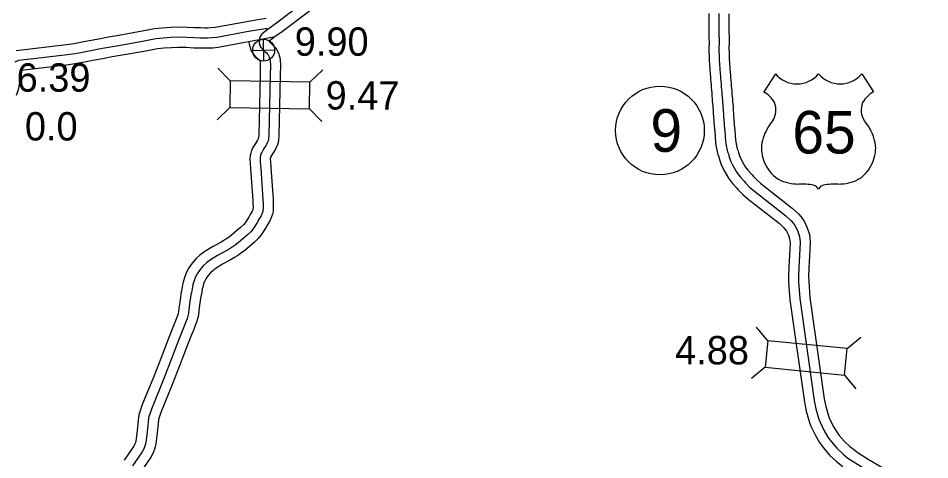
# Model space of a CAD drawing. Extents: x -83719 to 153526, y -11835 to 11446.
# Drawn here: x 1273.9 to 1726.4, y 1344.7 to 1563.8 of the extents above; entities that cross this region are included whole.
import ezdxf

# ---------------------------------------------------------------- set-up
doc = ezdxf.new("R2010")
doc.units = 0
for name, color, linetype in [('Level 10', 7, 'Continuous'), ('Level 15', 7, 'Continuous'), ('Level 20', 7, 'Continuous'), ('Level 22', 7, 'Continuous'), ('Level 25', 7, 'Continuous'), ('Level 26', 7, 'Continuous'), ('Level 27', 7, 'Continuous'), ('Level 58', 7, 'Continuous'), ('Level 59', 7, 'Continuous')]:
    doc.layers.add(name, color=color, linetype=linetype)

msp = doc.modelspace()

# ---------------------------------------------------------------- linework, layer by layer
at = {"layer": 'Level 10'}
for points in [[(1420.79, 1569.16), (1417.09, 1566.42), (1405.05, 1557.3), (1401.45, 1554.73)], [(1272.85, 1547.88), (1297.78, 1550.88), (1301.43, 1551.35), (1304.85, 1551.97), (1309.05, 1552.81), (1313.87, 1553.66), (1318.77, 1554.65), (1323.76, 1555.48), (1335.42, 1557.52), (1341.53, 1558.72), (1345.36, 1559.15), (1349.43, 1559.38), (1353.17, 1559.54), (1357.8, 1559.44), (1361.41, 1559.22), (1364.29, 1559.16), (1366.37, 1559.14), (1367.81, 1559.09), (1369.55, 1559.18), (1371.67, 1559.44), (1387.29, 1562.3), (1393.58, 1563.32), (1394.95, 1563.56), (1397, 1563.84)], [(1273.05, 1525.67), (1274.01, 1528.42), (1274.51, 1530.9), (1274.85, 1532.84), (1275.07, 1535.2), (1275.31, 1537.14), (1275.43, 1538.1), (1275.49, 1538.13), (1299.02, 1540.96), (1302.97, 1541.47), (1306.72, 1542.15), (1310.9, 1542.98), (1315.72, 1543.83), (1320.58, 1544.81), (1325.44, 1545.62), (1337.25, 1547.68), (1343.04, 1548.83), (1346.2, 1549.18), (1349.93, 1549.39), (1353.27, 1549.54), (1357.39, 1549.44), (1361, 1549.23), (1364.14, 1549.16), (1366.13, 1549.14), (1367.89, 1549.08), (1370.42, 1549.22), (1373.16, 1549.54), (1401.45, 1554.73)], [(1388.44, 1552.34), (1388.49, 1550.89), (1388.78, 1549.84), (1388.97, 1549.14), (1389.42, 1547.93), (1389.96, 1547.01), (1390.53, 1546.13), (1391.38, 1545.22), (1392.24, 1544.32), (1393.47, 1543.19), (1393.65, 1542.99), (1393.69, 1542.93), (1393.78, 1542.77), (1393.83, 1542.65), (1393.93, 1542.32), (1394, 1542.11), (1394, 1542.09), (1394.07, 1540.57), (1393.97, 1535.57), (1393.62, 1520.61), (1393.28, 1506.02), (1393.21, 1504.71), (1393.09, 1504.32), (1392.95, 1503.95), (1392.67, 1503.39), (1391.61, 1501.75), (1390.36, 1499.63), (1389.64, 1498.2), (1389.35, 1496.9), (1389.05, 1495.65), (1388.94, 1493.66), (1389.06, 1492.07), (1389.26, 1489.14), (1390.36, 1473.6), (1390.42, 1471.57), (1390.44, 1470.46), (1390.44, 1469.62), (1390.42, 1469.27), (1390.27, 1468.8), (1389.98, 1468.13), (1389, 1466.5), (1388.3, 1465.1), (1386.46, 1462.29), (1385.64, 1461.32), (1384.29, 1460.01), (1379.87, 1456.28), (1378.53, 1455.26), (1377.7, 1454.67), (1376.94, 1454.17), (1376.02, 1453.59), (1374.62, 1452.77), (1370.25, 1450.4), (1366.55, 1448.13), (1364.09, 1446.26), (1362.2, 1444.59), (1360.16, 1442.26), (1358.3, 1439.49), (1357.2, 1437.25), (1356.41, 1435.15), (1355.79, 1432.9), (1355.43, 1431.48), (1354.95, 1428.22)], [(1401.45, 1554.73), (1398.45, 1552.46), (1398.45, 1552.39), (1398.48, 1552.27), (1398.64, 1552.11), (1399.25, 1551.46), (1400.64, 1550.18), (1401.4, 1549.31), (1402.1, 1548.39), (1402.78, 1547.15), (1403.24, 1546.09), (1403.47, 1545.31), (1403.81, 1544.28), (1403.97, 1542.92), (1404.07, 1540.69), (1403.97, 1535.35), (1403.62, 1520.38), (1403.28, 1505.63), (1403.15, 1503.33), (1402.88, 1502.11), (1402.53, 1501.02), (1402.14, 1499.99), (1401.4, 1498.47), (1400.12, 1496.49), (1399.15, 1494.85), (1399.13, 1494.8), (1399.09, 1494.62), (1398.98, 1494.19), (1398.96, 1493.77), (1399.04, 1492.81), (1399.24, 1489.83), (1400.36, 1474.09), (1400.42, 1471.8), (1400.44, 1470.56), (1400.44, 1469.37), (1400.37, 1467.92), (1400.09, 1466.64), (1399.63, 1465.26), (1398.92, 1463.58), (1397.76, 1461.67), (1396.98, 1460.11), (1394.5, 1456.32), (1392.98, 1454.51), (1391.01, 1452.59), (1386.13, 1448.48), (1384.47, 1447.21), (1383.35, 1446.42), (1382.38, 1445.78), (1381.23, 1445.05), (1379.52, 1444.05), (1375.25, 1441.74), (1372.22, 1439.88), (1370.45, 1438.53), (1369.29, 1437.51), (1368.1, 1436.15), (1366.99, 1434.49), (1366.39, 1433.26), (1365.93, 1432.05), (1365.46, 1430.35), (1365.25, 1429.51), (1364.85, 1426.82)], [(1326.71, 1344.49), (1330.97, 1350.75), (1331.61, 1351.91), (1332.02, 1352.79), (1332.26, 1353.41), (1332.37, 1353.78), (1332.44, 1354.15), (1332.54, 1355.07), (1333.06, 1359.2), (1333.72, 1365.94), (1334.13, 1367.77), (1334.64, 1369.16), (1335.48, 1371.75), (1341.29, 1386.27), (1344.81, 1395.2), (1349.19, 1406.42), (1350.81, 1410.51), (1351.8, 1413.01), (1352.6, 1415.23), (1353.17, 1416.55), (1353.39, 1417.31), (1353.6, 1418.28), (1353.79, 1420.04), (1354.37, 1423.94), (1354.95, 1428.22)], [(1334.94, 1338.82), (1339.5, 1345.51), (1340.54, 1347.39), (1341.22, 1348.88), (1341.71, 1350.12), (1342.1, 1351.38), (1342.34, 1352.69), (1342.47, 1353.92), (1343, 1358.09), (1343.61, 1364.35), (1343.75, 1364.93), (1344.1, 1365.9), (1344.89, 1368.35), (1350.58, 1382.58), (1354.12, 1391.55), (1358.49, 1402.76), (1360.1, 1406.82), (1361.15, 1409.47), (1361.91, 1411.55), (1362.6, 1413.16), (1363.09, 1414.86), (1363.48, 1416.69), (1363.71, 1418.76), (1364.27, 1422.53), (1364.85, 1426.82)]]:
    msp.add_lwpolyline(points, dxfattribs=at)
at = {"layer": 'Level 15'}
for points in [[(1619.62, 1508.23), (1619.44, 1511.08), (1619.44, 1511.23), (1619.42, 1511.56), (1619.38, 1512.08), (1619.33, 1512.73), (1619.27, 1513.52), (1619.2, 1514.41), (1619.14, 1515.34), (1619.09, 1516.27), (1619.03, 1517.25), (1618.96, 1518.29), (1618.9, 1519.32), (1618.81, 1520.39), (1618.71, 1521.57), (1618.6, 1522.8), (1618.5, 1524.08), (1618.4, 1525.38), (1618.29, 1526.73), (1618.17, 1528.1), (1618.07, 1529.44), (1617.95, 1530.78), (1617.83, 1532.15), (1617.72, 1533.48), (1617.62, 1534.75), (1617.52, 1536.01), (1617.06, 1543.1), (1617.02, 1543.65), (1616.96, 1545.56), (1616.9, 1546.72), (1616.87, 1548.49), (1616.96, 1552.31), (1616.92, 1553.65), (1616.9, 1555.1), (1616.87, 1556.53), (1616.85, 1557.94), (1616.84, 1559.24), (1616.83, 1560.38), (1616.84, 1566.27)], [(1629.61, 1508.74), (1629.43, 1511.64), (1629.42, 1511.8), (1629.39, 1512.25), (1629.35, 1512.82), (1629.3, 1513.5), (1629.24, 1514.28), (1629.18, 1515.08), (1629.13, 1515.94), (1629.07, 1516.89), (1629.01, 1517.88), (1628.94, 1518.92), (1628.87, 1520.05), (1628.77, 1521.24), (1628.67, 1522.42), (1628.57, 1523.62), (1628.47, 1524.87), (1628.36, 1526.19), (1628.25, 1527.55), (1628.14, 1528.91), (1628.03, 1530.28), (1627.91, 1531.64), (1627.8, 1532.98), (1627.69, 1534.3), (1627.59, 1535.57), (1627.49, 1536.74), (1627.04, 1543.75), (1627.01, 1544.15), (1626.95, 1545.98), (1626.9, 1547.07), (1626.87, 1548.46), (1626.96, 1552.33), (1626.92, 1553.88), (1626.89, 1555.29), (1626.87, 1556.7), (1626.85, 1558.03), (1626.84, 1559.32), (1626.83, 1560.43), (1626.84, 1566.02)], [(1619.62, 1508.23), (1619.77, 1504.46), (1620.23, 1500.61), (1621.22, 1496.15), (1621.64, 1495.06), (1621.87, 1494.16), (1622.89, 1491.23), (1624.14, 1488.46), (1626.39, 1484.55), (1628.4, 1481.89), (1630.45, 1479.76), (1631.11, 1478.93), (1633.55, 1476.42), (1636.28, 1474.13), (1651.54, 1462.11)], [(1629.61, 1508.74), (1629.75, 1505.24), (1630.1, 1502.29), (1630.82, 1499.04), (1631.19, 1498.07), (1631.45, 1497.04), (1632.19, 1494.94), (1633.05, 1493.02), (1634.74, 1490.08), (1636.02, 1488.4), (1637.98, 1486.36), (1638.63, 1485.54), (1640.37, 1483.75), (1642.59, 1481.88), (1658.06, 1469.67)], [(1658.06, 1469.67), (1661.15, 1466.8), (1662.39, 1465.39), (1663.86, 1463.45), (1665.59, 1459.78), (1666.59, 1456.51), (1667.03, 1452.95), (1666.92, 1448.97), (1666.41, 1439.97), (1666.25, 1435.89), (1666.27, 1433.16), (1666.87, 1425.25)], [(1651.54, 1462.11), (1653.96, 1459.83), (1654.65, 1459.04), (1655.26, 1458.25), (1656.24, 1456.17), (1656.77, 1454.41), (1657.02, 1452.46), (1656.93, 1449.39), (1656.43, 1440.45), (1656.25, 1436.07), (1656.27, 1432.75), (1656.92, 1424.17)], [(1656.92, 1424.17), (1664.12, 1373.24)], [(1666.87, 1425.25), (1673.96, 1375.03)], [(1664.12, 1373.24), (1664.98, 1368.85), (1666.59, 1363.2), (1667.33, 1361.41), (1669.61, 1356.72), (1671.66, 1353.26), (1673.6, 1350.63), (1676.6, 1347.03), (1680.04, 1343.8), (1683.19, 1341.47)], [(1673.96, 1375.03), (1674.71, 1371.19), (1676.05, 1366.49), (1676.45, 1365.52), (1678.42, 1361.46), (1680, 1358.79), (1681.47, 1356.8), (1683.89, 1353.9), (1686.71, 1351.25), (1688.58, 1349.95)], [(1688.58, 1349.95), (1690.8, 1348.24), (1695.8, 1345.11), (1726.37, 1326.93)]]:
    msp.add_lwpolyline(points, dxfattribs=at)
at = {"layer": 'Level 20'}
for p, q in [((1379.12, 1532.73), (1372.99, 1539.05)), ((1418.71, 1532.11), (1425.03, 1538.23)), ((1378.91, 1519.53), (1372.59, 1513.41)), ((1418.5, 1518.91), (1424.63, 1512.59)), ((1645.98, 1403.78), (1640.4, 1410.57)), ((1685.4, 1399.93), (1692.19, 1405.51)), ((1644.7, 1390.64), (1637.9, 1385.05)), ((1684.11, 1386.79), (1689.7, 1379.99))]:
    msp.add_line(p, q, dxfattribs=at)
for points in [[(1418.71, 1532.11), (1379.12, 1532.73), (1378.91, 1519.53), (1418.5, 1518.91)], [(1644.7, 1390.64), (1684.11, 1386.79), (1685.4, 1399.93), (1645.98, 1403.78)]]:
    msp.add_lwpolyline(points, close=True, dxfattribs=at)
at = {"layer": 'Level 22'}
for p, q in [((1649.73, 1536.27), (1643.96, 1527.35)), ((1692.62, 1536.27), (1698.39, 1527.35))]:
    msp.add_line(p, q, dxfattribs=at)
for centre, radius, start, end in [((1660.47, 1545.31), 14.04, 220.075, 319.6701), ((1681.88, 1545.31), 14.04, 220.3299, 319.925), ((1636.42, 1514.4), 14.99, 30.7809, 59.9883), ((1705.93, 1514.4), 14.99, 120.0117, 149.2191), ((1639.72, 1518.35), 10.28, 328.8105, 21.2108), ((1702.63, 1518.35), 10.28, 158.7892, 211.1895), ((1666.59, 1497.29), 23.97, 138.9565, 162.6913), ((1675.76, 1497.29), 23.97, 17.3087, 41.0435), ((1658.67, 1499.25), 15.84, 160.9576, 197.3819), ((1683.68, 1499.25), 15.84, 342.6181, 19.0424), ((1661.25, 1499.3), 18.33, 195.1074, 237.1312), ((1681.1, 1499.3), 18.33, 302.8688, 344.8926), ((1661.59, 1505.07), 23.53, 244.0771, 269.5779), ((1662.14, 1438.43), 43.11, 81.1942, 90.9539), ((1667.53, 1477.08), 4.13, 28.0342, 72.9864), ((1674.82, 1477.08), 4.13, 107.0136, 151.9658), ((1680.21, 1438.43), 43.11, 89.0461, 98.8058), ((1680.76, 1505.07), 23.53, 270.4221, 295.9229)]:
    msp.add_arc(centre, radius, start, end, dxfattribs=at)
at = {"layer": 'Level 26'}
for p, q in [((1395.87, 1542.57), (1395.62, 1553.42)), ((1390.32, 1547.87), (1401.17, 1548.12))]:
    msp.add_line(p, q, dxfattribs=at)
msp.add_circle((1395.74, 1547.99), 5.43, dxfattribs=at)
at = {"layer": 'Level 27'}
msp.add_circle((1592.42, 1508.13), 22, dxfattribs=at)
at = {"layer": 'Level 59'}
for points in [[(1417.75, 1573.12), (1414.09, 1570.43), (1402.09, 1561.33), (1397.97, 1558.39)], [(1624.62, 1508.43), (1624.44, 1511.36), (1624.43, 1511.51), (1624.4, 1511.9), (1624.36, 1512.45), (1624.31, 1513.11), (1624.25, 1513.9), (1624.19, 1514.75), (1624.14, 1515.64), (1624.08, 1516.58), (1624.02, 1517.57), (1623.95, 1518.6), (1623.88, 1519.68), (1623.79, 1520.82), (1623.69, 1522), (1623.59, 1523.21), (1623.48, 1524.47), (1623.38, 1525.79), (1623.27, 1527.14), (1623.16, 1528.5), (1623.05, 1529.86), (1622.93, 1531.21), (1622.81, 1532.57), (1622.71, 1533.89), (1622.6, 1535.16), (1622.5, 1536.38), (1622.05, 1543.43), (1622.02, 1543.9), (1621.96, 1545.77), (1621.9, 1546.9), (1621.87, 1548.48), (1621.96, 1552.32), (1621.92, 1553.76), (1621.89, 1555.2), (1621.87, 1556.62), (1621.85, 1557.99), (1621.84, 1559.28), (1621.83, 1560.41), (1621.84, 1566.14)], [(1272.45, 1542.26), (1274.17, 1543), (1298.4, 1545.92), (1302.2, 1546.41), (1305.79, 1547.06), (1309.97, 1547.9), (1314.79, 1548.75), (1319.68, 1549.73), (1324.6, 1550.55), (1336.34, 1552.6), (1342.28, 1553.78), (1345.78, 1554.16), (1349.68, 1554.39), (1353.22, 1554.54), (1357.59, 1554.44), (1361.2, 1554.23), (1364.21, 1554.16), (1366.25, 1554.14), (1367.85, 1554.08), (1369.99, 1554.2), (1372.42, 1554.49), (1388.14, 1557.37), (1394.42, 1558.39), (1395.72, 1558.62), (1396.62, 1558.74), (1397.19, 1558.76), (1397.97, 1558.39)], [(1397.97, 1558.39), (1394.94, 1556.07), (1394.62, 1555.73), (1394.34, 1555.33), (1394, 1554.77), (1393.78, 1554.29), (1393.58, 1553.82), (1393.5, 1553.15), (1393.45, 1552.61), (1393.45, 1552.14), (1393.46, 1551.65), (1393.6, 1551.17), (1393.73, 1550.68), (1393.95, 1550.09), (1394.22, 1549.64), (1394.49, 1549.22), (1395.01, 1548.67), (1395.75, 1547.89), (1397.06, 1546.69), (1397.53, 1546.15), (1397.9, 1545.66), (1398.28, 1544.96), (1398.53, 1544.37), (1398.7, 1543.82), (1398.9, 1543.2), (1398.99, 1542.51), (1399.07, 1540.63), (1398.97, 1535.46), (1398.62, 1520.49), (1398.28, 1505.83), (1398.18, 1504.02), (1398.05, 1503.41), (1397.81, 1502.67), (1397.54, 1501.97), (1397.04, 1500.93), (1395.86, 1499.12), (1394.76, 1497.24), (1394.39, 1496.5), (1394.22, 1495.76), (1394.02, 1494.92), (1393.95, 1493.71), (1394.05, 1492.44), (1394.25, 1489.49), (1395.36, 1473.85), (1395.42, 1471.69), (1395.44, 1470.51), (1395.44, 1469.5), (1395.39, 1468.58), (1395.26, 1467.98), (1394.95, 1467.03), (1394.45, 1465.85), (1393.38, 1464.08), (1392.64, 1462.6), (1390.48, 1459.3), (1389.31, 1457.91), (1387.65, 1456.3), (1383, 1452.38), (1381.5, 1451.24), (1380.52, 1450.54), (1379.66, 1449.97), (1378.63, 1449.32), (1377.07, 1448.41), (1372.75, 1446.07), (1369.38, 1444.01), (1367.27, 1442.39), (1365.75, 1441.05), (1364.13, 1439.21), (1362.65, 1436.99), (1361.8, 1435.26), (1361.17, 1433.6), (1360.63, 1431.63), (1360.34, 1430.49), (1359.9, 1427.52)], [(1624.62, 1508.43), (1624.76, 1504.85), (1625.16, 1501.45), (1626.02, 1497.6), (1626.42, 1496.56), (1626.66, 1495.6), (1627.54, 1493.08), (1628.6, 1490.74), (1630.57, 1487.32), (1632.21, 1485.15), (1634.21, 1483.06), (1634.87, 1482.23), (1636.96, 1480.08), (1639.44, 1478.01), (1654.96, 1465.75)], [(1654.96, 1465.75), (1657.55, 1463.31), (1658.52, 1462.22), (1659.56, 1460.85), (1660.91, 1457.97), (1661.68, 1455.46), (1662.02, 1452.71), (1661.93, 1449.18), (1661.42, 1440.21), (1661.25, 1435.98), (1661.27, 1432.96), (1661.89, 1424.71)], [(1330.83, 1341.66), (1335.23, 1348.13), (1336.08, 1349.65), (1336.62, 1350.83), (1336.98, 1351.77), (1337.23, 1352.58), (1337.39, 1353.42), (1337.51, 1354.49), (1338.03, 1358.65), (1338.67, 1365.15), (1338.94, 1366.35), (1339.37, 1367.53), (1340.19, 1370.05), (1345.94, 1384.43), (1349.47, 1393.37), (1353.84, 1404.59), (1355.46, 1408.66), (1356.47, 1411.24), (1357.25, 1413.39), (1357.88, 1414.86), (1358.24, 1416.08), (1358.54, 1417.49), (1358.75, 1419.4), (1359.32, 1423.23), (1359.9, 1427.52)], [(1661.89, 1424.71), (1669.03, 1374.2)], [(1669.03, 1374.2), (1669.85, 1370.02), (1671.32, 1364.84), (1671.89, 1363.47), (1674.01, 1359.09), (1675.83, 1356.03), (1677.54, 1353.71), (1680.24, 1350.47), (1683.38, 1347.53), (1685.75, 1345.5)], [(1685.75, 1345.5), (1693.2, 1340.84)]]:
    msp.add_lwpolyline(points, dxfattribs=at)

# ---------------------------------------------------------------- texts
at = {"layer": 'Level 22'}
msp.add_text('65', height=21.12, dxfattribs=at).set_placement((1658.17, 1496.71))
at = {"layer": 'Level 25'}
for s, p in [('9.90', (1411.17, 1545.21)), ('6.39', (1273.1, 1527.39)), ('0.0', (1277.21, 1503.17))]:
    msp.add_text(s, height=14.08, dxfattribs=at).set_placement(p)
at = {"layer": 'Level 27'}
msp.add_text('9', height=21.12, dxfattribs=at).set_placement((1587.7, 1497.57))
at = {"layer": 'Level 58'}
for s, p in [('9.47', (1426.48, 1518.53)), ('4.88', (1599.97, 1392.06))]:
    msp.add_text(s, height=14.08, dxfattribs=at).set_placement(p)

doc.saveas('drawing.dxf')
